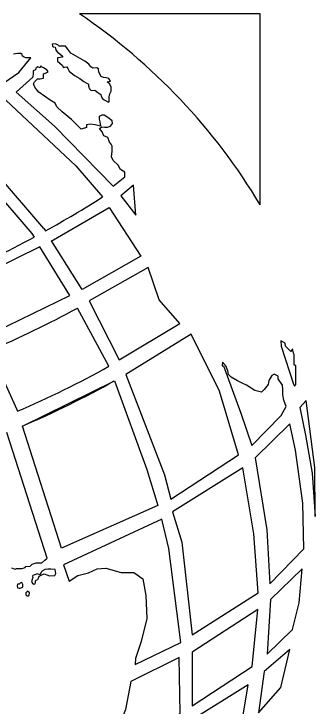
# Model space of a CAD drawing. Extents: x -11.4 to 84.1, y 11.1 to 59.
# Drawn here: x 35.1132 to 35.1925, y 30.3919 to 30.5738 of the extents above; entities that cross this region are included whole.
import ezdxf

# ---------------------------------------------------------------- set-up
doc = ezdxf.new("R2010")
doc.units = 0
doc.layers.add('SH_Data', color=7, linetype='Continuous')

msp = doc.modelspace()

# ---------------------------------------------------------------- linework, layer by layer
at = {"layer": 'SH_Data'}
for p, q in [((35.17798570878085, 30.57375256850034), (35.13048846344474, 30.57375256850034)), ((35.17798570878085, 30.52358836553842), (35.17798570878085, 30.57375256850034)), ((35.121090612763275, 30.51740779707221), (35.09848497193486, 30.543569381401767)), ((35.121090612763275, 30.51740779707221), (35.12151393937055, 30.516730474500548)), ((35.1231225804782, 30.51414818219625), (35.12299558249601, 30.514063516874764)), ((35.13815067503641, 30.481171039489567), (35.1299381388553, 30.496453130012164)), ((35.11541803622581, 30.465465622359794), (35.13963231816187, 30.477361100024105)), ((35.12574720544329, 30.433419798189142), (35.11541803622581, 30.465465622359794))]:
    msp.add_line(p, q, dxfattribs=at)
for points in [[(35.12773684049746, 30.55868214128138), (35.1291761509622, 30.557581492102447), (35.13053079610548, 30.55677717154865), (35.1316314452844, 30.556015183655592), (35.13285909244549, 30.55529552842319), (35.13285909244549, 30.554787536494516), (35.13307075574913, 30.554067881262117), (35.133536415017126, 30.553602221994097), (35.13446773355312, 30.553686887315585), (35.13527205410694, 30.553051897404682), (35.13603404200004, 30.55258623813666), (35.136161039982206, 30.55220524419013), (35.136457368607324, 30.551612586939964), (35.13696536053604, 30.551146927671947), (35.13806600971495, 30.55055427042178), (35.13827767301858, 30.550765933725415), (35.13827767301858, 30.551951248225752), (35.13840467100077, 30.552713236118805), (35.13874333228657, 30.553432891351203), (35.13874333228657, 30.55457587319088), (35.13836233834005, 30.555380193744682), (35.137769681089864, 30.555888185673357), (35.13857400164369, 30.556057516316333), (35.13815067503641, 30.55677717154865), (35.13743101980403, 30.556946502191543), (35.13679602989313, 30.557031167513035), (35.136161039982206, 30.557285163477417), (35.135568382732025, 30.558470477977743), (35.13544138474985, 30.55931713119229), (35.135018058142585, 30.559613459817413), (35.13400207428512, 30.559486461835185), (35.13345174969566, 30.559825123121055), (35.13290142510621, 30.560544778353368), (35.13184310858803, 30.561349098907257), (35.12943014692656, 30.562703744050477), (35.12816016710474, 30.56342339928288), (35.127355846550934, 30.564439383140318), (35.12680552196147, 30.565286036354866), (35.12600120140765, 30.565243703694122), (35.125112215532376, 30.565243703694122), (35.124731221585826, 30.565624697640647), (35.12401156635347, 30.56587869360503), (35.123291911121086, 30.565751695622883), (35.123334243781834, 30.565243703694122), (35.1235882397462, 30.565074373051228), (35.12401156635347, 30.565032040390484), (35.12409623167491, 30.564651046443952), (35.12430789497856, 30.56410072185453), (35.1246888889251, 30.56367739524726), (35.12523921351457, 30.563211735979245), (35.12600120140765, 30.562661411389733), (35.12595886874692, 30.562407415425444), (35.12540854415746, 30.56228041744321), (35.1246888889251, 30.56223808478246), (35.1246888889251, 30.56177242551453), (35.1246888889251, 30.561306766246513), (35.12519688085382, 30.56084110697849), (35.1259165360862, 30.560290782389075), (35.126212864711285, 30.559698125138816), (35.12655152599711, 30.559782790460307), (35.1271441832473, 30.5598674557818), (35.127355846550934, 30.55935946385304), (35.12773684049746, 30.55868214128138)], [(35.11054978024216, 30.555634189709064), (35.114529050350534, 30.558301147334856), (35.11766166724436, 30.562195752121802), (35.11634935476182, 30.562195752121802), (35.1158836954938, 30.562407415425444), (35.11541803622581, 30.562661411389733), (35.11533337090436, 30.563084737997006), (35.114994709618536, 30.563296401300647), (35.114148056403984, 30.56333873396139), (35.11304740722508, 30.5631694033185)], [(35.11977830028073, 30.553136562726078), (35.11918564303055, 30.55377155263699), (35.11867765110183, 30.554491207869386), (35.11838132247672, 30.555380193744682), (35.11859298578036, 30.5559305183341), (35.11884698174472, 30.55614218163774), (35.119439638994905, 30.556650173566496), (35.12007462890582, 30.556692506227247), (35.12100594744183, 30.556861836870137), (35.12100594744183, 30.557369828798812), (35.12100594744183, 30.558004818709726), (35.12168327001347, 30.55821648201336), (35.122191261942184, 30.55855514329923), (35.1218949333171, 30.55906313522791), (35.12138694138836, 30.559274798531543), (35.12096361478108, 30.559613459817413), (35.12045562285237, 30.5598674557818), (35.12024395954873, 30.560079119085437), (35.12007462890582, 30.559528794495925), (35.11948197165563, 30.559825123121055), (35.118931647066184, 30.559444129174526), (35.11884698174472, 30.55902080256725), (35.11829665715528, 30.55876680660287), (35.11825432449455, 30.558174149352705), (35.118169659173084, 30.557158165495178), (35.113767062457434, 30.55317889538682), (35.123842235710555, 30.54424670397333), (35.139293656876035, 30.528456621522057), (35.142341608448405, 30.530911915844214), (35.14238394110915, 30.532181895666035), (35.14196061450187, 30.532393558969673), (35.141240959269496, 30.532901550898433), (35.14060596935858, 30.534002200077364), (35.13933598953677, 30.5351875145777), (35.13891266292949, 30.53616116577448), (35.139081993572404, 30.53768514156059), (35.139081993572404, 30.538997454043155), (35.13878566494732, 30.539505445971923), (35.13836233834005, 30.54005577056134), (35.137939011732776, 30.541241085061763), (35.13688069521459, 30.541664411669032), (35.13641503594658, 30.54272272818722), (35.135737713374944, 30.543611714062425), (35.136330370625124, 30.544077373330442), (35.13700769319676, 30.543992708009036), (35.13785434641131, 30.543950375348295), (35.13861633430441, 30.544204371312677), (35.13912432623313, 30.544924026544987), (35.13903966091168, 30.54564368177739), (35.137939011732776, 30.546532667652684), (35.13692302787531, 30.547167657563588), (35.136288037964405, 30.547125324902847), (35.13565304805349, 30.546786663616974), (35.13565304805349, 30.546109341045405), (35.13578004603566, 30.545347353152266), (35.1359917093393, 30.54428903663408), (35.13455239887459, 30.544585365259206), (35.13324008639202, 30.544797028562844), (35.132266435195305, 30.54462769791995), (35.132266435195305, 30.543908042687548), (35.13091179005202, 30.54348471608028), (35.12832949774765, 30.54598234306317), (35.1259165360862, 30.548014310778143), (35.12447722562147, 30.549284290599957), (35.12405389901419, 30.5503002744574), (35.12269925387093, 30.5511045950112), (35.11977830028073, 30.553136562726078)], [(35.11110010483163, 30.5511045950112), (35.1294724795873, 30.53383286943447), (35.13654203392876, 30.52566266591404)], [(35.09552168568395, 30.541960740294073), (35.11791566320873, 30.51601081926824), (35.118508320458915, 30.5150795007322)], [(35.14136795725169, 30.525916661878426), (35.145262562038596, 30.520879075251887), (35.14462757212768, 30.52875295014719), (35.14136795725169, 30.525916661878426)], [(35.12299558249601, 30.514063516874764), (35.13823534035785, 30.52291104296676), (35.14661720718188, 30.510084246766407), (35.131123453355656, 30.50132138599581), (35.1231225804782, 30.51414818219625)], [(35.098103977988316, 30.502083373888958), (35.105088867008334, 30.48870625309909), (35.127906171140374, 30.49979741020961), (35.12003229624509, 30.512581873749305), (35.107332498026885, 30.506316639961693), (35.098103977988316, 30.502083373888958)], [(35.16727554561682, 30.474651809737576), (35.15982499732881, 30.48963757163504), (35.14263793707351, 30.479054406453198), (35.152797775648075, 30.452638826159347), (35.154491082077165, 30.446288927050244), (35.17231313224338, 30.45793040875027), (35.16727554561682, 30.474651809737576)], [(35.186917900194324, 30.484303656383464), (35.186790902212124, 30.4845999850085), (35.18649457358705, 30.48574296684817), (35.18607124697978, 30.485023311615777), (35.18552092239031, 30.485573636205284), (35.18467426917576, 30.486420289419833), (35.184547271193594, 30.487266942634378), (35.183404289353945, 30.4878172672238), (35.18353128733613, 30.486420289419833), (35.186790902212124, 30.4764721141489), (35.18704489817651, 30.475921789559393), (35.18734122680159, 30.47634511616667), (35.18734122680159, 30.476895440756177), (35.18734122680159, 30.477869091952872), (35.18734122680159, 30.47968939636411), (35.18734122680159, 30.48125570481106), (35.186917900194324, 30.48150970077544), (35.186917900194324, 30.482356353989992), (35.186917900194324, 30.484303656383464)], [(35.10686683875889, 30.485319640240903), (35.11397872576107, 30.469783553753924), (35.114148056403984, 30.469360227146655)], [(35.1783667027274, 30.474355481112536), (35.17654639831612, 30.474778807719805), (35.174429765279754, 30.476175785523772), (35.17328678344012, 30.476768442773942), (35.1720168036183, 30.477318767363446), (35.17036582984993, 30.478292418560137), (35.169646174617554, 30.479012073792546), (35.16951917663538, 30.47998572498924), (35.168968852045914, 30.48125570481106), (35.16812219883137, 30.48222935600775), (35.16795286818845, 30.48125570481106), (35.16837619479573, 30.48125570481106), (35.17286345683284, 30.468894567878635), (35.17582674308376, 30.460343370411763), (35.18353128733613, 30.468217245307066), (35.18480126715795, 30.470587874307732), (35.18425094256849, 30.472238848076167), (35.183954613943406, 30.473678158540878), (35.183954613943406, 30.475075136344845), (35.183827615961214, 30.476175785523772), (35.182726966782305, 30.477869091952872), (35.182726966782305, 30.47858874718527), (35.18171098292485, 30.479139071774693), (35.181033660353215, 30.478715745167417), (35.180314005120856, 30.477445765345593), (35.1800600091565, 30.47634511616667), (35.179044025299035, 30.475075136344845), (35.1783667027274, 30.474355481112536)], [(35.13963231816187, 30.477361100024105), (35.14818351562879, 30.454035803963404), (35.15110446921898, 30.444637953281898), (35.12574720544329, 30.433419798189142)], [(35.19013518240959, 30.472154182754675), (35.188399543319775, 30.470333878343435), (35.189881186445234, 30.46309499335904), (35.19170149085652, 30.45306215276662), (35.1924634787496, 30.44167466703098), (35.19233648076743, 30.454543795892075), (35.19013518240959, 30.472154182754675)], [(35.18729889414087, 30.459158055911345), (35.185817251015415, 30.466015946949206), (35.17663106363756, 30.457083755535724), (35.179721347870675, 30.438245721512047), (35.18056800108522, 30.424021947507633), (35.18950019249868, 30.433208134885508), (35.18924619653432, 30.44523061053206), (35.18729889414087, 30.459158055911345)], [(35.11258174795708, 30.428212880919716), (35.11351306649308, 30.427916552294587), (35.11389406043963, 30.428085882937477), (35.114613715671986, 30.428085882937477), (35.11533337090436, 30.428085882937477), (35.116137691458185, 30.428297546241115), (35.11630702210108, 30.428551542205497), (35.11749233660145, 30.428636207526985), (35.11795799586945, 30.429186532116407), (35.119058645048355, 30.42956752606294), (35.120582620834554, 30.42956752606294), (35.12130227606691, 30.430202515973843), (35.121979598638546, 30.430752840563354), (35.111311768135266, 30.46377231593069)], [(35.176292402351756, 30.43714507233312), (35.17345611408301, 30.454501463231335), (35.15495674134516, 30.442902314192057), (35.15741203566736, 30.43498610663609), (35.16012132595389, 30.410644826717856), (35.17747771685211, 30.42169365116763), (35.176292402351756, 30.43714507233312)], [(35.126255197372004, 30.428974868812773), (35.12769450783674, 30.42469927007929), (35.13002280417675, 30.42618091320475), (35.13285909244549, 30.42690056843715), (35.135060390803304, 30.428001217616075), (35.13738868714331, 30.42812821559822), (35.141452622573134, 30.42702756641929), (35.144754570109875, 30.42702756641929), (35.14708286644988, 30.425334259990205), (35.14792951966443, 30.42093166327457), (35.14818351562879, 30.414920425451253), (35.14670187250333, 30.40890918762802), (35.14522022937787, 30.404379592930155), (35.145093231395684, 30.4028132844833), (35.15711570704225, 30.40857052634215), (35.1539407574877, 30.433292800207), (35.152078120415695, 30.440997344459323), (35.126255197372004, 30.428974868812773)], [(35.11948197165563, 30.425122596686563), (35.11965130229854, 30.425545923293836), (35.119820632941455, 30.4260539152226), (35.120582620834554, 30.426392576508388), (35.12117527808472, 30.42664657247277), (35.122572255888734, 30.426138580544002), (35.12392690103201, 30.42622324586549), (35.12426556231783, 30.426731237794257), (35.12401156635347, 30.42778955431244), (35.122910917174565, 30.427874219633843), (35.12210659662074, 30.427874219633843), (35.12134460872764, 30.427747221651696), (35.12075195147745, 30.42740856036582), (35.12049795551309, 30.427154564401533), (35.119989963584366, 30.426392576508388), (35.119397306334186, 30.42664657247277), (35.118169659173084, 30.42622324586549), (35.11808499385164, 30.4260539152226), (35.118169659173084, 30.425715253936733), (35.118000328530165, 30.425122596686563), (35.11783099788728, 30.424572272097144), (35.11808499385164, 30.424233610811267), (35.11842365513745, 30.423894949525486), (35.11876231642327, 30.42406428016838), (35.11884698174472, 30.424402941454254), (35.11884698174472, 30.424783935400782), (35.119016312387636, 30.42495326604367), (35.11948197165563, 30.425122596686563)], [(35.188230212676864, 30.41902669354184), (35.18903453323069, 30.428001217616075), (35.180694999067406, 30.419873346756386), (35.17980601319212, 30.405522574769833), (35.18649457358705, 30.411999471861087), (35.188230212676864, 30.41902669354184)], [(35.11524870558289, 30.423048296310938), (35.115587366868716, 30.423217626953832), (35.11550270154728, 30.423810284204), (35.11524870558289, 30.424402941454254), (35.11491004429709, 30.424318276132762), (35.11457138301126, 30.423894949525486), (35.114148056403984, 30.423894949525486), (35.11406339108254, 30.423556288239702), (35.114148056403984, 30.42296363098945), (35.11457138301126, 30.422878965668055), (35.11482537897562, 30.422878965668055), (35.11524870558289, 30.423048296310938)], [(35.11630702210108, 30.42114332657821), (35.11656101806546, 30.42088933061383), (35.11698434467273, 30.42088933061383), (35.117238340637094, 30.421058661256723), (35.11732300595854, 30.42169365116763), (35.11673034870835, 30.422116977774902), (35.11630702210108, 30.42165131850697), (35.11630702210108, 30.42114332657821)], [(35.177393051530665, 30.417248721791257), (35.16012132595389, 30.406072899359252), (35.16012132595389, 30.39201845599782), (35.175911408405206, 30.402305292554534), (35.177393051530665, 30.417248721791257)], [(35.185817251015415, 30.40675022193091), (35.179044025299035, 30.401035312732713), (35.177562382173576, 30.390155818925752), (35.18344662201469, 30.39675971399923), (35.185817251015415, 30.40675022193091)], [(35.15669238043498, 30.40463358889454), (35.143950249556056, 30.398368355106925), (35.14259560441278, 30.391044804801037), (35.138658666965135, 30.38113896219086), (35.15690404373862, 30.389944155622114), (35.15669238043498, 30.40463358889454)], [(35.1731174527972, 30.386896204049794), (35.17485309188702, 30.39752170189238), (35.1596556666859, 30.38799685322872), (35.15931700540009, 30.38274760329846), (35.15825868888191, 30.3771596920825), (35.1661325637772, 30.381985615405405), (35.1731174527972, 30.386896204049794)]]:
    msp.add_lwpolyline(points, dxfattribs=at)
for points in [[(35.132986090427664, 30.49835809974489), (35.140902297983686, 30.482822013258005), (35.156861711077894, 30.492431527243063), (35.15140079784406, 30.498612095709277), (35.14847984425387, 30.50707862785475)], [(35.15140079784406, 30.498612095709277), (35.14847984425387, 30.50707862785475), (35.132986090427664, 30.49835809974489), (35.140902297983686, 30.482822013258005), (35.156861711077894, 30.492431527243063)]]:
    msp.add_lwpolyline(points, close=True, dxfattribs=at)
for centre, radius, start, end in [((35.04133048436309, 30.441627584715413), 0.15936724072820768, 30.95169166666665, 55.9899111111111), ((34.97910750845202, 30.773904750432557), 0.2939627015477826, 298.97524722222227, 302.3818027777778), ((34.97910750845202, 30.773904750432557), 0.29396270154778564, 293.60538611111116, 298.3091916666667), ((35.001469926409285, 30.73321896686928), 0.26936844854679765, 293.0303944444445, 298.48699444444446), ((35.013613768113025, 30.704526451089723), 0.25574370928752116, 293.14522222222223, 299.14610833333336), ((35.015013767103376, 30.700679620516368), 0.25574370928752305, 293.1116638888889, 299.15768333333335), ((35.015013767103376, 30.700679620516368), 0.25574370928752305, 293.1116638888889, 299.15768333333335)]:
    msp.add_arc(centre, radius, start, end, dxfattribs=at)

doc.saveas('drawing.dxf')
